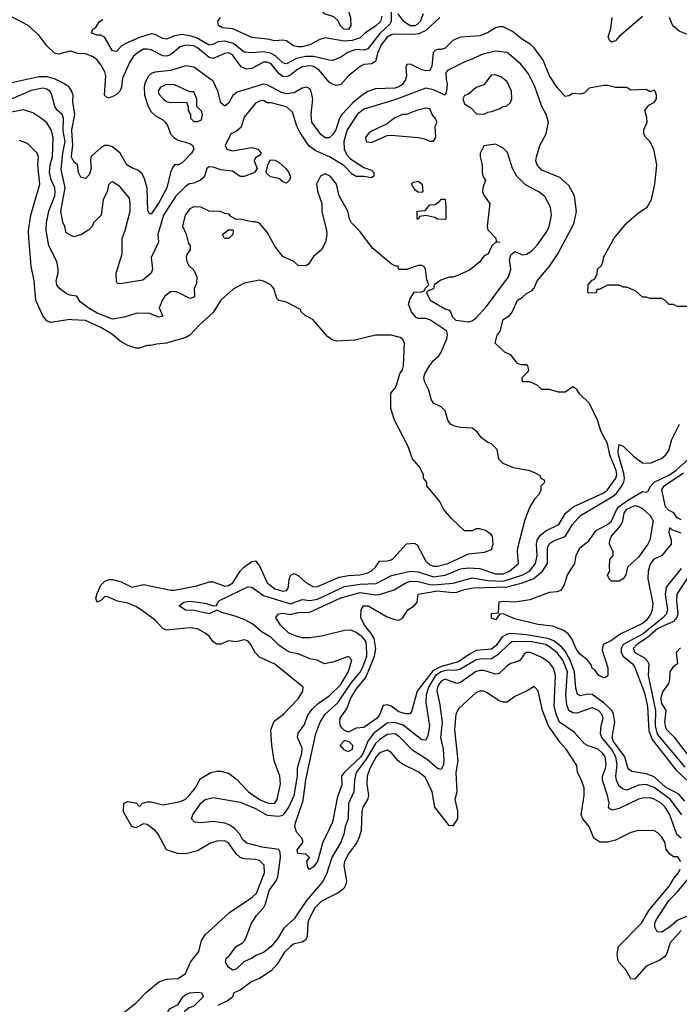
# Model space of a CAD drawing. Header units: inches. Extents: x 2348352 to 2479776, y 460422 to 613655.
# Tile 273 of 590: x 2379730 to 2383141, y 562331 to 567419. Entities that reach past the tile are written whole.
import ezdxf

# ---------------------------------------------------------------- set-up
doc = ezdxf.new("R2010")
doc.units = ezdxf.units.IN
doc.header["$MEASUREMENT"] = 0
doc.layers.add('C3576', color=7, linetype='Continuous')
doc.layers.add('C3586', color=7, linetype='Continuous')

msp = doc.modelspace()

# ---------------------------------------------------------------- linework, layer by layer
at = {"layer": 'C3576', "color": 4}
for points, elevation in [([(2380000, 567254.2), (2379990, 567257.2), (2379930, 567241.2), (2379910, 567246), (2379870, 567284), (2379830, 567339), (2379773.2, 567390), (2379630, 567465.1), (2379610, 567473.2), (2379570, 567475.1), (2379543.7, 567490), (2379518, 567538), (2379514, 567570), (2379528, 567590), (2379610.3, 567610.3), (2379710, 567594.4), (2379772.3, 567572.3), (2379830, 567575.3), (2379850, 567572), (2379910, 567541.1), (2380000, 567522.6)], 76), ([(2380000, 567047.1), (2379999, 567050), (2379985.2, 567070), (2379958, 567090), (2379910, 567113.3), (2379870, 567123.5), (2379830, 567124.4), (2379690, 567092.7)], 84), ([(2380000, 566302.4), (2379970, 566318), (2379964, 566350), (2379952.9, 566372.9), (2379943.5, 566430), (2379965.7, 566550), (2379944.8, 566644.8), (2379953.1, 566730), (2379965.4, 566790), (2379955.4, 566844.6), (2379956.9, 566910), (2379950, 566929), (2379926, 566950), (2379912.3, 566970), (2379896.2, 567030), (2379887.5, 567047.5), (2379870, 567059.5), (2379850, 567065.1), (2379790, 567053.6), (2379670, 567001.1)], 88), ([(2380000, 565993.9), (2379990, 565995.3), (2379970, 566004), (2379935.3, 566030), (2379922.7, 566050), (2379918, 566070), (2379929.6, 566110), (2379929.6, 566130), (2379922, 566170), (2379880.9, 566250), (2379867, 566330), (2379869.5, 566370), (2379881.6, 566430), (2379911.1, 566510), (2379913.7, 566530), (2379911.1, 566550), (2379892.2, 566592.2), (2379884, 566630), (2379888.2, 566670), (2379899.7, 566710), (2379903, 566810), (2379893.6, 566850), (2379870, 566886), (2379850, 566903.7), (2379797.4, 566937.4), (2379750, 566954), (2379650, 566935.1)], 92), ([(2380000, 566846.8), (2379999.8, 566850), (2380000, 566851)], 84), ([(2380000, 565868.8), (2379990.6, 565869.4), (2379890, 565854), (2379870, 565864), (2379849.5, 565889.5), (2379813.2, 565970), (2379804.5, 566070), (2379790, 566146), (2379778, 566290), (2379776.3, 566330), (2379787.8, 566410), (2379835.1, 566570), (2379824.7, 566670), (2379826.6, 566710), (2379821.2, 566730), (2379770, 566779), (2379730, 566795.3)], 96), ([(2380000, 566705.2), (2379997.6, 566710), (2380000, 566730)], 84)]:
    msp.add_lwpolyline(points, dxfattribs=dict(at, elevation=elevation))
at = {"layer": 'C3586', "color": 4}
for points, elevation in [([(2381430, 567367.8), (2381406, 567370), (2381390, 567386), (2381375.2, 567415.2), (2381353.9, 567433.9), (2381306.6, 567450), (2381291.6, 567470), (2381300.5, 567490), (2381390, 567519.1), (2381402.8, 567510), (2381423.4, 567483.4), (2381440.4, 567430), (2381442.4, 567390)], 64), ([(2382190, 567134), (2382167.5, 567132.5), (2382130, 567082), (2382090, 567068.7), (2382050, 567035.3), (2382030, 567028), (2382021, 567010), (2382030, 566984.7), (2382063.6, 566963.6), (2382092.7, 566932.7), (2382130, 566932), (2382150, 566942), (2382170, 566944.7), (2382210, 566958), (2382230, 566971.3), (2382248, 566972), (2382268.4, 566991.6), (2382275.3, 567010), (2382273.2, 567050), (2382250, 567098), (2382222, 567122)], 92), ([(2380490, 567084), (2380458, 567070), (2380446.8, 567050), (2380450, 567034), (2380471.3, 567010), (2380490, 566996), (2380510, 566991), (2380592.7, 566992.7), (2380602, 566970), (2380602, 566950), (2380614, 566930), (2380614, 566910), (2380630, 566894), (2380650, 566894), (2380670, 566902), (2380675.3, 566930), (2380670, 566946), (2380646, 566970), (2380646, 567010), (2380630, 567046), (2380610, 567046), (2380530, 567082)], 88), ([(2381830, 566962), (2381782, 566950), (2381730, 566928.7), (2381710, 566929), (2381670, 566912.7), (2381630, 566882), (2381550, 566844), (2381531.3, 566830), (2381518.8, 566810), (2381522, 566790), (2381550, 566784), (2381630, 566821), (2381650, 566822.8), (2381790.9, 566810.9), (2381823.5, 566803.5), (2381850, 566791.3), (2381870, 566792), (2381882, 566810), (2381878, 566870), (2381888, 566890), (2381879, 566910), (2381862, 566930), (2381850, 566958), (2381840.4, 566960.4)], 92), ([(2382190, 566775.3), (2382130, 566768), (2382111.3, 566730), (2382111.3, 566710), (2382121, 566670), (2382121, 566630), (2382126.8, 566606.8), (2382138, 566590), (2382124.7, 566550), (2382122.8, 566530), (2382131, 566510), (2382161, 566470), (2382147.9, 566352.1), (2382150, 566334), (2382192, 566290), (2382194, 566274), (2382212, 566270), (2382190, 566268), (2382172, 566250), (2382152, 566210), (2382130, 566198), (2382110, 566168.7), (2382055.3, 566124.7), (2381990, 566096), (2381969, 566089), (2381951, 566089), (2381907.1, 566072.9), (2381874, 566050), (2381870, 566028), (2381842, 566018), (2381834, 566010), (2381852, 565970), (2381930, 565924.7), (2381950, 565918), (2381958, 565910), (2381966, 565886), (2381986, 565866), (2382050, 565858.8), (2382070, 565864), (2382090, 565878.8), (2382143.3, 565936.7), (2382257, 566090), (2382269.5, 566130), (2382262, 566178), (2382270, 566204.7), (2382290, 566221), (2382330, 566204.9), (2382350, 566207.7), (2382376.9, 566223.1), (2382406.5, 566253.5), (2382455.8, 566324.2), (2382467.3, 566350), (2382477, 566390), (2382479.5, 566410), (2382475.1, 566450), (2382445.6, 566505.6), (2382414, 566530), (2382346.2, 566566.2), (2382301.2, 566610), (2382278, 566650), (2382252.3, 566732.3), (2382230, 566755.3)], 92), ([(2381110, 566575.3), (2381090, 566581.2), (2381070, 566599), (2381027.2, 566607.2), (2381006.3, 566626.3), (2381004.7, 566635.3), (2381012.9, 566667.1), (2381025.2, 566694.8), (2381050, 566694), (2381070, 566682.8), (2381106, 566650), (2381121, 566630), (2381130, 566606), (2381124.7, 566590)], 88), ([(2381810, 566526), (2381790, 566528), (2381776.4, 566536.4), (2381760.4, 566560.4), (2381758, 566570), (2381762, 566578), (2381790, 566584.7), (2381811.3, 566570), (2381814, 566530)], 88), ([(2381930, 566386), (2381890, 566388), (2381876.4, 566396.4), (2381830, 566408), (2381798, 566402), (2381790, 566386), (2381786, 566390), (2381786, 566430), (2381827.3, 566432.7), (2381850, 566462), (2381876.4, 566463.6), (2381900.4, 566479.6), (2381910, 566492), (2381930, 566492), (2381934, 566450), (2381934, 566390)], 88), ([(2380810, 566289), (2380789.2, 566289.2), (2380778, 566310), (2380810, 566334), (2380830, 566334), (2380834, 566330), (2380832, 566310)], 92), ([(2382830, 564517.2), (2382790, 564518), (2382778, 564530), (2382768.9, 564548.9), (2382782, 564570), (2382779, 564590), (2382782, 564630), (2382798, 564650), (2382798, 564670), (2382779, 564710), (2382781.2, 564730), (2382789.3, 564750), (2382835.8, 564804.2), (2382848.2, 564830), (2382855.1, 564870), (2382870, 564890.3), (2382910, 564908.4), (2382930, 564903.8), (2382950, 564892.7), (2382990, 564858), (2383004.9, 564830), (2383002, 564810), (2382987.7, 564730), (2382977.1, 564710), (2382930, 564641.2), (2382872, 564590), (2382864.7, 564550), (2382850, 564529.2)], 72), ([(2381430, 563638), (2381420.4, 563640.4), (2381407.3, 563647.3), (2381388, 563670), (2381410, 563694), (2381430, 563692), (2381450.7, 563670.7), (2381450, 563648)], 84), ([(2380510, 562249.2), (2380498, 562258), (2380495.3, 562270), (2380495.3, 562290), (2380500.2, 562299.8), (2380508, 562310), (2380549.1, 562330.9), (2380574, 562370), (2380590, 562382.8), (2380610, 562390.6), (2380650, 562393.4), (2380672, 562390), (2380678.8, 562370), (2380630, 562321.2), (2380606.8, 562313.2), (2380583.5, 562296.5), (2380570.8, 562269.2), (2380550, 562259)], 92)]:
    msp.add_lwpolyline(points, close=True, dxfattribs=dict(at, elevation=elevation))
for points, elevation in [([(2381650, 567462), (2381650.3, 567410), (2381644.2, 567395.8), (2381591.7, 567348.3), (2381530, 567269.6), (2381510, 567261.6), (2381470, 567264.7), (2381450, 567258.9), (2381427.3, 567250), (2381390, 567225.1), (2381350, 567209.3), (2381330, 567209.4), (2381248.7, 567228.7), (2381210, 567229.8), (2381162, 567218), (2381110, 567192), (2381090, 567196.2), (2381052.7, 567232.7), (2381026.7, 567246.7), (2380990, 567252.6), (2380930, 567247.6), (2380890, 567251.6), (2380835.7, 567295.7), (2380790, 567308.5), (2380754.6, 567305.4), (2380730, 567292), (2380710, 567287.3), (2380645, 567325), (2380610, 567336.4), (2380570, 567342.6), (2380530, 567336.2), (2380490, 567318.4), (2380470, 567321.6), (2380430, 567342), (2380410, 567346.6), (2380350, 567327.6), (2380282.8, 567297.2), (2380256.3, 567283.7), (2380230, 567255.3), (2380210, 567258), (2380169.1, 567329.1), (2380150, 567339), (2380130, 567339), (2380102, 567350), (2380108.7, 567370), (2380122, 567378), (2380142, 567410), (2380159.3, 567420.7)], 72), ([(2381817.1, 567450), (2381800.3, 567410), (2381786, 567394), (2381772.7, 567387.3), (2381750, 567387.8), (2381730, 567399.3), (2381716.4, 567410), (2381686.6, 567450)], 72), ([(2381902, 567430), (2381830, 567363.5), (2381793.9, 567346.1), (2381770, 567342.6), (2381670, 567345.3), (2381650, 567340.4), (2381630, 567328.2), (2381599.6, 567290), (2381581.7, 567250), (2381570, 567202.7), (2381550, 567192), (2381510, 567187.8), (2381490, 567177.6), (2381430.3, 567129.7), (2381390, 567084.5), (2381370, 567079.5), (2381346.2, 567086.2), (2381330, 567097), (2381279.3, 567159.3), (2381250, 567177.7), (2381230, 567181.7), (2381190, 567176.4), (2381160.7, 567159.3), (2381130, 567132.8), (2381110, 567124.4), (2381090, 567126), (2381070, 567142), (2381030.6, 567190.6), (2381010, 567200.4), (2380990, 567199.7), (2380930, 567167.3), (2380903.3, 567163.3), (2380875.6, 567175.6), (2380830, 567238.4), (2380810, 567247.3), (2380790, 567245.1), (2380730, 567218.3), (2380710, 567223.5), (2380650, 567274.2), (2380630, 567283.9), (2380590, 567287.3), (2380560.4, 567279.6), (2380510, 567238), (2380490, 567231.3), (2380470, 567233.3), (2380410, 567262.9), (2380390, 567267.6), (2380370, 567267.3), (2380350, 567255.6), (2380318, 567230), (2380299.2, 567200.8), (2380262.6, 567117.4), (2380255.8, 567070), (2380247.7, 567050), (2380230, 567032.3), (2380215.2, 567024.8), (2380190, 567014), (2380179, 567019), (2380169.5, 567030), (2380175.1, 567130), (2380169.7, 567150), (2380150, 567186.6), (2380130, 567212), (2380110, 567227.3), (2380070, 567242.7), (2380030, 567245.2), (2380000, 567254.2)], 76), ([(2381602.9, 567437.1), (2381596.5, 567410), (2381570, 567386.6), (2381514, 567350), (2381490, 567325.6), (2381450, 567311.1), (2381408.3, 567308.3), (2381310, 567326), (2381282.8, 567317.2), (2381230, 567289.6), (2381190, 567278.4), (2381170, 567278.4), (2381144.9, 567284.9), (2381109.4, 567309.4), (2381090, 567312.7), (2381050, 567309.6), (2381010, 567319.3), (2380930, 567326.6), (2380832.7, 567372.7), (2380778, 567378), (2380758, 567390), (2380755.3, 567410), (2380768, 567430)], 68), ([(2382950, 567436.4), (2382828.6, 567331.4), (2382810, 567309.5), (2382790, 567303.7), (2382781.2, 567310), (2382772.7, 567330), (2382786.7, 567373.3), (2382793.5, 567430)], 76), ([(2383182.9, 567342.9), (2383140.7, 567360.7), (2383107.2, 567387.2), (2383089.7, 567430)], 76), ([(2383190, 565938), (2383130, 565938), (2383110, 565948), (2383088.4, 565948.4), (2383066, 565970), (2383050, 565978), (2382990, 565978), (2382970, 565986), (2382950, 565986), (2382916.4, 566016.4), (2382870, 566038), (2382850, 566038), (2382830, 566048), (2382770, 566048), (2382726, 566026), (2382714, 566026), (2382710, 566008), (2382670, 566006), (2382668, 566010), (2382668.7, 566050), (2382690, 566074), (2382702, 566078), (2382716.4, 566103.6), (2382718, 566130), (2382738, 566150), (2382747.3, 566172.7), (2382748, 566190), (2382804, 566290), (2382868.7, 566370), (2382930, 566421), (2382974, 566450), (2382997.2, 566490), (2383014, 566570), (2383024, 566670), (2383008.7, 566750), (2382988.7, 566790), (2382968, 566810), (2382958, 566830), (2382958, 566850), (2382974, 566890), (2382973.6, 566913.6), (2382962, 566950), (2382983.1, 566976.9), (2383010, 566992), (2383022, 567010), (2383022, 567030), (2383015.3, 567050), (2383010, 567055.3), (2382990, 567046), (2382970, 567058), (2382890, 567055.3), (2382870, 567068.7), (2382810, 567068.7), (2382770, 567079.3), (2382750, 567079.3), (2382674.8, 567065.2), (2382650, 567042), (2382630, 567035.3), (2382590, 567038), (2382570, 567026), (2382550, 567022), (2382510, 567068.7), (2382469.4, 567130), (2382437.2, 567210), (2382390, 567273.2), (2382370, 567293.2), (2382330, 567317.2), (2382278, 567358), (2382230, 567382.7), (2382210, 567382.7), (2382190, 567377), (2382148.9, 567351.1), (2382110, 567335.1), (2382010, 567329.4), (2381970, 567312), (2381930, 567272), (2381910, 567264.5), (2381890, 567266), (2381879.1, 567260.9), (2381868.2, 567250), (2381860.4, 567179.6), (2381850, 567157.2), (2381830, 567154.5), (2381810, 567159.6), (2381750, 567189), (2381731.6, 567188.4), (2381726, 567174), (2381730.7, 567130), (2381725.5, 567110), (2381710, 567084.5), (2381690, 567071.6), (2381670, 567066.3), (2381570, 567062), (2381530, 567048), (2381500.5, 567030), (2381452.4, 566990), (2381395.8, 566930), (2381384.2, 566910), (2381364.2, 566850), (2381350, 566826.6), (2381330, 566809.5), (2381310, 566809.4), (2381286.5, 566826.5), (2381241.3, 566890), (2381238, 566930), (2381246.3, 567010), (2381235.1, 567055.1), (2381230, 567062.7), (2381215.3, 567070), (2381190, 567066), (2381150, 567042), (2381110, 567036.8), (2381083.3, 567043.3), (2381010, 567083.5), (2380990, 567085.4), (2380855.2, 567044.8), (2380832.8, 567027.2), (2380810, 566988.7), (2380790, 566973.2), (2380769.6, 566990), (2380755.4, 567050), (2380730, 567102), (2380630, 567174.7), (2380590, 567180.5), (2380510, 567156.2), (2380430, 567148), (2380410, 567140.5), (2380394.8, 567125.2), (2380377.4, 567090), (2380373.1, 567070), (2380375.6, 567030), (2380393.7, 566970), (2380410, 566943.8), (2380430, 566923.8), (2380470, 566902), (2380482, 566890), (2380495.5, 566870), (2380510.5, 566830), (2380527.3, 566810), (2380550, 566796.4), (2380610, 566779.1), (2380626, 566770), (2380630.6, 566750), (2380618.8, 566730), (2380570, 566679), (2380550, 566669.2), (2380530, 566668.7), (2380522.5, 566657.5), (2380510.7, 566630), (2380490.3, 566550), (2380450, 566472.3), (2380410, 566414), (2380400.2, 566420.2), (2380392.7, 566432.7), (2380389.6, 566549.6), (2380376.2, 566596.2), (2380363.3, 566623.3), (2380341.6, 566641.6), (2380310, 566653.6), (2380283.7, 566670), (2380250, 566729.4), (2380210, 566762), (2380190, 566769.5), (2380170, 566769.4), (2380150, 566758), (2380119.1, 566730), (2380098.8, 566710), (2380096.3, 566690), (2380100.5, 566650), (2380090, 566617.2), (2380070, 566599.3), (2380045.6, 566605.6), (2380034, 566630), (2380029, 566670), (2380010, 566685.2), (2380000, 566705.2)], 84), ([(2383153, 563310), (2383094.3, 563390), (2383010, 563451), (2382970, 563467.1), (2382930, 563464), (2382870, 563438), (2382850, 563442.4), (2382830, 563459.5), (2382815.8, 563490), (2382812.8, 563510), (2382819.8, 563570), (2382813.3, 563610), (2382790, 563649.7), (2382739.7, 563710), (2382732.8, 563730), (2382736.9, 563770), (2382747.3, 563810), (2382740.7, 563830), (2382722.7, 563850), (2382690, 563862.9), (2382610, 563835.6), (2382590, 563838.4), (2382570, 563849.5), (2382558.6, 563878.6), (2382553.5, 563930), (2382562, 564050), (2382538, 564110), (2382510, 564148), (2382470, 564178.3), (2382449.3, 564190), (2382370, 564206.8), (2382276.3, 564203.7), (2382263.5, 564196.5), (2382202.8, 564137.2), (2382170, 564116.9), (2382110, 564115.6), (2382090, 564110.9), (2382010, 564063.5), (2381990, 564058), (2381930, 564057), (2381908.9, 564050), (2381880.2, 564030), (2381843.9, 563970), (2381831.6, 563930), (2381830.3, 563890.3), (2381848.7, 563771.3), (2381839.9, 563720.1), (2381830, 563697.2), (2381810, 563698), (2381713.5, 563773.5), (2381670, 563786.9), (2381630, 563784), (2381560.3, 563730), (2381529.4, 563690.6), (2381506.4, 563630), (2381493.8, 563610), (2381408, 563530), (2381394.4, 563510), (2381395.4, 563464.6), (2381373.9, 563406.1), (2381348.1, 563271.9), (2381295.5, 563164.5), (2381270, 563068.7), (2381250, 563042), (2381228.4, 563028.4), (2381220.4, 563040.4), (2381215.3, 563070), (2381228, 563090), (2381210, 563108), (2381168, 563110), (2381164, 563130), (2381195.3, 563170), (2381189, 563190), (2381160.9, 563220.9), (2381153.2, 563250), (2381156, 563270), (2381195.1, 563384.9), (2381210, 563491.3), (2381261.1, 563730), (2381283.6, 563790), (2381310, 563830.6), (2381374.7, 563890), (2381445.2, 563994.8), (2381490, 564047.2), (2381503.5, 564070), (2381524.5, 564130), (2381522.7, 564190), (2381517.3, 564210), (2381500.5, 564230), (2381470, 564253), (2381444.9, 564264.9), (2381410, 564263.5), (2381290, 564234.3), (2381230, 564224.7), (2381190, 564226), (2381155.9, 564235.9), (2381122, 564250), (2381079, 564290), (2381055.3, 564330), (2381068.7, 564350), (2381090, 564352.4), (2381130, 564345.5), (2381170, 564355.8), (2381230, 564357), (2381390, 564431.5), (2381490, 564459.1), (2381570, 564447.2), (2381591.2, 564448.8), (2381666.6, 564473.4), (2381726, 564510), (2381750, 564517.4), (2381790, 564516.5), (2381850, 564500.7), (2381870, 564499.7), (2381971.9, 564508.1), (2382070, 564535.8), (2382150, 564520.7), (2382230, 564518.2), (2382332.3, 564550), (2382365.6, 564570), (2382396.3, 564610), (2382406.3, 564650), (2382402, 564710), (2382406.3, 564730), (2382423.8, 564756.2), (2382450, 564777.6), (2382518, 564810), (2382551.4, 564868.6), (2382595.4, 564904.6), (2382750, 564974.9), (2382769.8, 564990.2), (2382812.8, 565050), (2382817.3, 565070), (2382814, 565090), (2382781.1, 565170), (2382770, 565228.7), (2382737, 565290), (2382718, 565350), (2382675.6, 565435.6), (2382625.2, 565485.2), (2382610, 565508), (2382590, 565522), (2382550, 565495.3), (2382515.3, 565495.3), (2382470, 565508.7), (2382430, 565508), (2382406, 565530), (2382367.3, 565547.3), (2382330, 565548), (2382328, 565570), (2382359, 565601), (2382362, 565610), (2382358, 565630), (2382350, 565635.3), (2382323.6, 565636.4), (2382303.2, 565643.2), (2382270, 565688), (2382240.2, 565700.2), (2382188, 565748), (2382199, 565790), (2382214, 565810), (2382229.2, 565870), (2382262, 565890), (2382275.5, 565904.5), (2382304, 565970), (2382330, 565984.7), (2382350, 566004.7), (2382380.2, 566019.8), (2382390, 566032), (2382405.2, 566070), (2382471.9, 566148.1), (2382513.2, 566210), (2382595.5, 566364.5), (2382608.9, 566428.9), (2382599, 566510), (2382570, 566562), (2382523.2, 566603.2), (2382430, 566641.2), (2382405.2, 566670), (2382399, 566690), (2382402, 566710), (2382419.3, 566770), (2382452.3, 566830), (2382463.7, 566890), (2382452.3, 566930), (2382429.5, 566970), (2382393.3, 567073.3), (2382360.2, 567140.2), (2382321.2, 567190), (2382250, 567249.3), (2382190, 567256), (2382119.9, 567240.1), (2382070, 567215.1), (2382035.9, 567204.1), (2381942.8, 567157.2), (2381933.7, 567146.3), (2381934.9, 567110), (2381940.4, 567090), (2381937.1, 567050), (2381930, 567028.7), (2381870, 567056.9), (2381830, 567065.6), (2381670, 567005.1), (2381510, 566957.6), (2381475.5, 566930), (2381423.7, 566850), (2381405.3, 566790), (2381408, 566750), (2381421.3, 566721.3), (2381439.9, 566699.9), (2381510, 566656), (2381550, 566642), (2381562, 566630), (2381562, 566610), (2381550, 566602), (2381509.1, 566609.1), (2381470, 566609.2), (2381450, 566621.2), (2381406.2, 566666.2), (2381331.4, 566711.4), (2381262, 566742), (2381226.3, 566766.3), (2381178, 566838), (2381162.7, 566870), (2381141.2, 566941.2), (2381110, 566969), (2381030, 566989), (2381009.2, 566989.2), (2380990, 567002), (2380970, 566999), (2380950, 566988), (2380890, 566915.3), (2380875.5, 566864.5), (2380850, 566842), (2380822, 566830), (2380792, 566770), (2380802, 566750), (2380830, 566741), (2380930, 566758.8), (2380962, 566750), (2380978, 566730), (2380970, 566718), (2380950, 566706), (2380942, 566690), (2380958, 566650), (2380944.7, 566630), (2380890, 566609), (2380870, 566609), (2380830, 566637.2), (2380770, 566642.7), (2380730, 566657.2), (2380710, 566659), (2380704.5, 566655.5), (2380698, 566650), (2380686, 566610), (2380678.5, 566601.5), (2380664.7, 566590), (2380630, 566574.5), (2380608.7, 566571.3), (2380590, 566559.3), (2380535.1, 566504.9), (2380474, 566410), (2380444.9, 566310), (2380447.3, 566270), (2380410.8, 566190), (2380416, 566130), (2380410, 566108.7), (2380367.1, 566072.9), (2380250, 566054), (2380236.4, 566056.4), (2380230, 566066), (2380229.3, 566110), (2380259.5, 566210), (2380259.3, 566290), (2380275.1, 566330), (2380300.9, 566430), (2380302, 566470), (2380297.5, 566497.5), (2380250, 566555.3), (2380210, 566582), (2380202, 566578), (2380190, 566566), (2380182, 566530), (2380161, 566490), (2380151, 566410), (2380111, 566369), (2380104.7, 566350), (2380087.3, 566332.7), (2380050.5, 566309.5), (2380010, 566297.2), (2380000, 566302.4)], 88), ([(2380000, 566851), (2380015.1, 566930), (2380005.8, 566994.2), (2380006, 567030), (2380000, 567047.1)], 84), ([(2380000, 566730), (2380004.8, 566770), (2380000, 566846.8)], 84), ([(2383149.7, 563189.7), (2383128.5, 563208.5), (2383091.3, 563310), (2383067.3, 563350), (2383046.6, 563370), (2383010, 563391.5), (2382990, 563397.6), (2382950, 563397), (2382930, 563392), (2382830, 563342.7), (2382795.3, 563335.3), (2382782, 563342), (2382775.3, 563350), (2382777.2, 563370), (2382769.5, 563410), (2382742.9, 563490), (2382742.9, 563510), (2382759.6, 563550), (2382762.4, 563570), (2382756.9, 563610), (2382743.7, 563630), (2382721.2, 563650), (2382670, 563666.6), (2382650, 563678), (2382597.2, 563737.2), (2382521.6, 563790), (2382505.2, 563825.2), (2382493.3, 563870), (2382500.9, 564030), (2382490, 564068.7), (2382470, 564096), (2382430, 564122.7), (2382370, 564149.2), (2382350.9, 564149.1), (2382338.8, 564141.2), (2382318, 564110), (2382310, 564104), (2382270, 564093.2), (2382250, 564081.2), (2382210, 564041.2), (2382190, 564038), (2382130, 564056.3), (2382110, 564056.9), (2382087.7, 564050), (2382010, 563994.5), (2381990, 563989.3), (2381930, 564011.3), (2381910, 564002), (2381900.4, 563990), (2381890.4, 563970), (2381887.4, 563950), (2381901.3, 563890), (2381913.7, 563790), (2381906.7, 563710), (2381920.4, 563650), (2381923, 563590), (2381921.6, 563570), (2381910, 563545.2), (2381890, 563549.4), (2381837.3, 563597.3), (2381762.3, 563642.3), (2381693.2, 563713.2), (2381670, 563729.6), (2381630, 563726), (2381590, 563698.9), (2381570, 563679.7), (2381521.5, 563598.5), (2381470.3, 563530), (2381461.3, 563490), (2381457.1, 563430), (2381430.4, 563369.6), (2381428.1, 563291.9), (2381413.4, 563250), (2381406, 563210), (2381390.4, 563170), (2381343.7, 563090), (2381316.5, 563003.5), (2381295.6, 562964.4), (2381212.4, 562867.6), (2381150, 562772.7), (2381095.5, 562724.5), (2381062.4, 562670), (2381030, 562629.6), (2380990, 562599.6), (2380954, 562586), (2380930.3, 562569.7), (2380888.5, 562551.5), (2380850, 562513.2), (2380830, 562507.3), (2380810, 562522.7), (2380794, 562550), (2380798, 562570), (2380815.5, 562584.5), (2380850, 562631), (2380882, 562650), (2380896.2, 562663.8), (2380929.5, 562750), (2380954, 562790), (2380991.6, 562830), (2381001.3, 562850), (2381019.6, 562920.4), (2381055.8, 562970), (2381065.1, 562990), (2381078, 563090), (2381077.1, 563117.1), (2381070, 563131.6), (2380983.5, 563143.5), (2380904.2, 563164.2), (2380882.4, 563182.4), (2380867.6, 563210), (2380840.6, 563240.6), (2380817, 563257), (2380790, 563268), (2380730, 563275.6), (2380669.5, 563269.5), (2380633.2, 563273.2), (2380619, 563290), (2380626, 563310), (2380667.3, 563370), (2380689.4, 563390), (2380730, 563400.5), (2380870, 563375.8), (2380950, 563343.1), (2381010, 563308.8), (2381070, 563303.1), (2381090, 563308.7), (2381101.4, 563318.6), (2381122.6, 563350), (2381149.7, 563410), (2381166.6, 563510), (2381166.2, 563553.8), (2381189.6, 563630), (2381190, 563655.3), (2381166.6, 563710), (2381170, 563732), (2381202, 563778), (2381218.7, 563821.3), (2381242.8, 563857.2), (2381273.3, 563886.7), (2381330, 563926), (2381390, 563984.4), (2381430, 564051.3), (2381448, 564110), (2381430, 564128), (2381350, 564099.3), (2381306, 564090), (2381269.1, 564109.1), (2381230, 564117.2), (2381170, 564142.7), (2381130, 564149.4), (2381110, 564159.3), (2381070, 564186.6), (2381030, 564227), (2380978, 564258), (2380935.7, 564295.7), (2380890, 564320.5), (2380850, 564336.2), (2380776, 564356), (2380750, 564368), (2380710, 564349.5), (2380630, 564366.6), (2380588.1, 564368.1), (2380554, 564390), (2380579, 564410), (2380610, 564414), (2380690, 564404), (2380730, 564391.3), (2380748, 564392), (2380754, 564410), (2380762.5, 564417.5), (2380910, 564488.2), (2380930, 564487.7), (2380990, 564443.7), (2381130, 564401.1), (2381190, 564423), (2381230, 564418), (2381270, 564425.2), (2381410, 564490.3), (2381490, 564502.4), (2381573.2, 564506.8), (2381652.6, 564547.4), (2381750, 564570.3), (2381790, 564566.3), (2381870, 564540.2), (2381930.7, 564549.3), (2382010, 564581.1), (2382050, 564587), (2382110, 564582.6), (2382190, 564556), (2382230, 564556), (2382262, 564570), (2382309.3, 564610), (2382303.7, 564670), (2382306.6, 564690), (2382343.2, 564836.8), (2382365.6, 564894.4), (2382394.6, 564945.4), (2382418, 564970), (2382426, 564990), (2382426, 565010), (2382446, 565030), (2382442, 565042), (2382427.3, 565047.3), (2382422, 565062), (2382396.4, 565076.4), (2382367.3, 565087.3), (2382283.1, 565103.1), (2382230, 565126), (2382208.4, 565148.4), (2382199, 565199), (2382170, 565228), (2382150, 565235.3), (2382118, 565258), (2382095.3, 565290), (2382070, 565309.3), (2382010, 565312.7), (2381979, 565319), (2381958, 565330), (2381944, 565350), (2381930, 565398), (2381910, 565418), (2381870, 565438), (2381858, 565458), (2381845.6, 565505.6), (2381824, 565550), (2381819, 565570), (2381825.2, 565590), (2381849, 565630), (2381870, 565658), (2381898, 565682), (2381910, 565702), (2381939, 565770), (2381942, 565790), (2381938, 565810), (2381850, 565869.2), (2381830, 565876), (2381790, 565876), (2381780.7, 565880.7), (2381756, 565910), (2381741.2, 565950), (2381747, 565973), (2381769.2, 566010.8), (2381807.3, 566012.7), (2381822, 566018), (2381826, 566030), (2381846, 566050), (2381835.3, 566075.3), (2381829.2, 566130), (2381822, 566142), (2381810, 566149.2), (2381790, 566149.2), (2381730, 566128), (2381690, 566128), (2381686, 566146), (2381674, 566146), (2381650, 566158), (2381556.6, 566236.6), (2381486, 566330), (2381446, 566370), (2381436, 566390), (2381426, 566430), (2381382, 566510), (2381368.7, 566570), (2381335.3, 566610), (2381310, 566622), (2381284.7, 566610), (2381264.7, 566570), (2381270, 566534), (2381292, 566470), (2381291.6, 566428.4), (2381317.3, 566330), (2381318.8, 566310), (2381310.8, 566270), (2381291, 566230), (2381250, 566195.3), (2381223.6, 566156.4), (2381210, 566148), (2381170, 566148.7), (2381148, 566170), (2381090, 566195.3), (2381049.4, 566249.4), (2381010, 566322), (2380970, 566368), (2380950, 566375.3), (2380930, 566375.3), (2380870, 566388), (2380850, 566386), (2380822, 566402), (2380814, 566414), (2380790, 566418), (2380768.7, 566428.7), (2380709.2, 566429.2), (2380666, 566450), (2380630, 566452.7), (2380610, 566442), (2380586, 566410), (2380572, 566352), (2380591.1, 566311.1), (2380603.5, 566263.5), (2380612, 566250), (2380611.3, 566230), (2380594.8, 566205.2), (2380590.8, 566190), (2380594.8, 566170), (2380604.7, 566150), (2380630, 566124.7), (2380646.8, 566090), (2380644.7, 566055.3), (2380632, 566030), (2380634, 565990), (2380630, 565986), (2380610, 565978), (2380549.1, 566009.1), (2380530, 566014), (2380510, 566012.7), (2380481, 565990), (2380470, 565975.3), (2380451.3, 565930), (2380470, 565888), (2380450, 565882), (2380401.2, 565901.2), (2380336.4, 565903.6), (2380270, 565881.6), (2380210, 565871.5), (2380130, 565902.6), (2380083.7, 565930), (2380042, 565962), (2380026, 565990), (2380000, 565993.9)], 92), ([(2380268.7, 562290), (2380330, 562337.3), (2380386, 562394), (2380450, 562446.8), (2380490, 562462), (2380550, 562464), (2380588, 562490), (2380613.2, 562550), (2380655.6, 562604.4), (2380670, 562662), (2380689, 562690), (2380814.8, 562805.2), (2380930, 562883), (2380954.1, 562905.9), (2380995.6, 563010), (2380994.5, 563050), (2380970, 563074), (2380950, 563079.6), (2380890, 563082.9), (2380869.7, 563089.7), (2380850, 563109.3), (2380810, 563166), (2380790, 563177), (2380750, 563174), (2380716.7, 563163.3), (2380650, 563125.2), (2380590, 563109.3), (2380546, 563110), (2380490, 563129.2), (2380446.6, 563210), (2380430, 563229.3), (2380390, 563261.2), (2380370, 563264), (2380330, 563243.7), (2380309.6, 563249.6), (2380266.8, 563326.8), (2380268.7, 563370), (2380290, 563378.8), (2380334, 563370), (2380350, 563354), (2380366, 563370), (2380390, 563377.3), (2380410, 563378.4), (2380470, 563362.6), (2380560.8, 563379.2), (2380588.1, 563391.9), (2380606.6, 563410), (2380639, 563450), (2380663.7, 563496.3), (2380718, 563530), (2380750, 563536), (2380770, 563536), (2380810, 563526), (2380850, 563496), (2380913.4, 563430), (2380970.7, 563390), (2381010, 563372.2), (2381030, 563368.4), (2381050, 563370.8), (2381062, 563390), (2381079.5, 563470), (2381074.5, 563510), (2381046.6, 563590), (2381033.2, 563670), (2381029.2, 563750), (2381045.8, 563794.2), (2381094, 563830), (2381169.3, 563910), (2381194, 563950), (2381195.3, 563970), (2381050, 564089.3), (2380970, 564126), (2380947, 564150), (2380926, 564190), (2380910, 564209.2), (2380890, 564214), (2380850, 564204), (2380810, 564209.2), (2380770, 564192.7), (2380750, 564193.2), (2380730, 564204), (2380710, 564233.2), (2380689, 564250), (2380650, 564271.8), (2380610, 564276.2), (2380490, 564264), (2380470, 564274), (2380430, 564317.2), (2380364.9, 564364.9), (2380330, 564387), (2380290, 564403.7), (2380235.5, 564415.5), (2380190, 564435.3), (2380170, 564438), (2380150, 564418), (2380130, 564408.7), (2380124, 564430), (2380130, 564454), (2380150, 564498), (2380170, 564518), (2380193.6, 564526.4), (2380210, 564526.8), (2380254.6, 564514.6), (2380310, 564487.7), (2380370, 564500.7), (2380511.1, 564471.1), (2380531.1, 564471.1), (2380646.8, 564493.2), (2380710, 564514.4), (2380730, 564514.4), (2380790, 564492.2), (2380810, 564495.8), (2380831.6, 564510), (2380869.8, 564570.2), (2380889.8, 564590.2), (2380930, 564618.8), (2380950, 564622.8), (2380970, 564598), (2381010.5, 564510), (2381050, 564477.6), (2381090, 564465.7), (2381109.6, 564470.4), (2381117.7, 564482.3), (2381124.8, 564535.2), (2381131.6, 564548.4), (2381150, 564558), (2381170, 564547.7), (2381210.5, 564510.5), (2381250, 564488), (2381270.8, 564490.8), (2381381.8, 564538.2), (2381430, 564547.4), (2381488, 564550), (2381530, 564561.3), (2381550, 564570.7), (2381569.3, 564590), (2381590, 564621), (2381630, 564623.8), (2381650, 564628.2), (2381663.3, 564636.7), (2381730, 564710.8), (2381770, 564714), (2381785.2, 564705.2), (2381830, 564620.7), (2381850, 564603), (2381870, 564595.5), (2381890, 564595.5), (2381944, 564610), (2382050, 564659.3), (2382132.9, 564667.1), (2382170, 564682), (2382178, 564710), (2382175.3, 564750), (2382170, 564758), (2382139, 564779), (2382110, 564788), (2382090, 564788), (2382070, 564778), (2382030, 564778), (2381962, 564842), (2381922, 564890), (2381902, 564930), (2381835.3, 565010), (2381835.3, 565030), (2381818, 565050), (2381818, 565070), (2381795.3, 565110), (2381762, 565150), (2381736.5, 565216.5), (2381668.7, 565350), (2381649, 565410), (2381648.7, 565490), (2381668.4, 565511.6), (2381678, 565530), (2381695.3, 565590), (2381708.7, 565610), (2381714, 565630), (2381719, 565750), (2381709.3, 565769.3), (2381697, 565777), (2381650, 565789), (2381570, 565789.2), (2381463.1, 565763.1), (2381370, 565759), (2381345.2, 565765.2), (2381322, 565782), (2381246, 565870), (2381206, 565890), (2381186, 565910), (2381182, 565922), (2381110, 565959), (2381070, 565968), (2381059, 565979), (2381044, 566030), (2381029.3, 566049.3), (2380990, 566069), (2380970, 566073.2), (2380890, 566058), (2380833.2, 566026.8), (2380770.6, 565970), (2380730, 565906.6), (2380658.3, 565841.7), (2380610, 565789.6), (2380590, 565777.6), (2380490, 565747.3), (2380436.9, 565743.1), (2380410, 565735.3), (2380390, 565735.3), (2380350, 565722), (2380330, 565722), (2380290, 565735.3), (2380250, 565759), (2380210, 565793.2), (2380149.5, 565829.5), (2380070, 565864.5), (2380000, 565868.8)], 96), ([(2383170, 563380.9), (2383137.8, 563417.8), (2383070, 563454.3), (2383010, 563506.6), (2382970, 563523), (2382894.7, 563534.7), (2382882.3, 563542.3), (2382874, 563554), (2382859.8, 563610), (2382799.8, 563690), (2382793.3, 563710), (2382806.9, 563790), (2382801.1, 563830), (2382791.2, 563850), (2382750, 563889.7), (2382690, 563932.4), (2382666.1, 563933.9), (2382630, 563925.1), (2382614, 563934), (2382605.7, 563965.7), (2382598.6, 564050), (2382576.2, 564110), (2382550, 564156), (2382530, 564181), (2382491.2, 564210), (2382461, 564221), (2382350, 564240.2), (2382270, 564247.1), (2382250, 564244.5), (2382224.9, 564230), (2382194.3, 564185.7), (2382170, 564166.2), (2382090, 564159.1), (2382050, 564137.3), (2381999.5, 564100.5), (2381910, 564077.4), (2381865.7, 564054.3), (2381785.7, 563950), (2381755.2, 563844.8), (2381746.8, 563833.2), (2381727.3, 563832.7), (2381690, 563842.9), (2381650, 563872.7), (2381630, 563879.3), (2381610, 563876), (2381592.7, 563830), (2381578, 563810), (2381510, 563761.2), (2381470, 563759), (2381430, 563738), (2381410, 563746), (2381398, 563758), (2381389.3, 563769.3), (2381385.6, 563785.6), (2381387, 563810), (2381421.7, 563858.3), (2381440.5, 563910), (2381470, 563959.1), (2381520.4, 564019.6), (2381565.3, 564130), (2381571.2, 564170), (2381562.2, 564222.2), (2381547.9, 564247.9), (2381512.3, 564290), (2381493.2, 564330), (2381495.3, 564370), (2381508, 564390), (2381531.3, 564390), (2381630, 564333), (2381670, 564319.1), (2381690, 564317.3), (2381710, 564326.8), (2381737.2, 564370), (2381769.6, 564390.4), (2381786, 564410), (2381790, 564450.7), (2381890, 564467.3), (2381970, 564459.6), (2381990, 564461.5), (2382030, 564474.9), (2382077.2, 564482.8), (2382250, 564488.6), (2382330.5, 564509.5), (2382389, 564531), (2382432.8, 564570), (2382459.7, 564610), (2382458.9, 564690), (2382470, 564713), (2382490, 564726.4), (2382550, 564748.9), (2382589, 564811), (2382630, 564858), (2382790, 564951.5), (2382813.7, 564970), (2382843.5, 565010), (2382853.8, 565030), (2382856.8, 565050), (2382854.2, 565074.2), (2382826.2, 565170), (2382824, 565190), (2382830, 565224.7), (2382850, 565215.5), (2382903.4, 565163.4), (2382950, 565129.2), (2382990, 565127.4), (2383048.3, 565151.7), (2383071.8, 565170), (2383086.2, 565193.8), (2383102.4, 565250), (2383140.9, 565330)], 84), ([(2383150, 564766.3), (2383102.5, 564782.5), (2383090, 564794), (2383086, 564770), (2383098, 564730), (2383099.1, 564710), (2383050.8, 564650), (2383007.3, 564630), (2382990, 564605.2), (2382979, 564570), (2382978, 564530), (2383003, 564403), (2383000.7, 564370), (2382993.8, 564350), (2382970, 564315.6), (2382950, 564299.4), (2382835.7, 564244.3), (2382790, 564211.2), (2382747.3, 564190), (2382742, 564162), (2382770.5, 564069.5), (2382770.9, 564029.1), (2382759.8, 564020.2), (2382750, 564019), (2382724, 564030), (2382702, 564062), (2382690, 564068.7), (2382685.2, 564085.2), (2382666, 564110), (2382630, 564138.7), (2382610, 564161.3), (2382582.7, 564222.7), (2382565.3, 564245.3), (2382543.5, 564263.5), (2382485.6, 564285.6), (2382410, 564294), (2382290, 564322.7), (2382230, 564348.7), (2382212, 564348), (2382190, 564318), (2382170, 564326), (2382170, 564351), (2382206, 564354), (2382210, 564410.7), (2382230, 564415.5), (2382290, 564410.4), (2382370, 564424), (2382470, 564460.5), (2382510, 564464), (2382530, 564471), (2382544.8, 564495.2), (2382562.9, 564550), (2382600.7, 564610), (2382607.3, 564650), (2382627, 564690), (2382673.2, 564726.8), (2382710, 564780.4), (2382769.8, 564810.2), (2382790, 564828.5), (2382817.8, 564890), (2382830, 564903.6), (2382870, 564933.8), (2382950, 564982), (2382970, 564977.3), (2382978.4, 564981.6), (2382993, 565010), (2383010.7, 565029.3), (2383090, 565067.5), (2383122.3, 565090), (2383189.7, 565150)], 76), ([(2383150, 564835.1), (2383140.1, 564840.1), (2383130, 564846), (2383111.9, 564871.9), (2383085.1, 564885.1), (2383070, 564902.7), (2383049.7, 564990), (2383062.9, 565010), (2383162.6, 565077.4)], 72), ([(2383150, 564583.5), (2383072.3, 564487.7), (2383068.4, 564450), (2383080.2, 564370), (2383072.6, 564347.4), (2383057.4, 564330), (2382954.2, 564245.8), (2382850.3, 564190), (2382839.2, 564170), (2382839.6, 564150), (2382851.1, 564131.1), (2382898.4, 564090), (2382911.4, 564071.4), (2382960.5, 563940.5), (2382976.3, 563870), (2382983.9, 563743.9), (2383000.1, 563700.1), (2383123, 563543), (2383180.3, 563490)], 84), ([(2383193, 564550), (2383128.2, 564450), (2383125.3, 564414.7), (2383133.7, 564350), (2383128.4, 564330), (2383110.2, 564309.8), (2383030, 564273.6), (2382975, 564225), (2382920.5, 564190), (2382901.6, 564170), (2382910.7, 564150), (2382961.5, 564121.5), (2382973, 564110), (2382982.4, 564090), (2382979.5, 564030), (2383016.9, 563850), (2383015.9, 563770), (2383026.9, 563726.9), (2383170, 563557)], 88), ([(2383146.4, 564173.6), (2383124.7, 564150), (2383131.3, 564090), (2383106.8, 564073.2), (2383091, 564050), (2383090.6, 564009.4), (2383084.7, 563990), (2383054.4, 563945.6), (2383045.4, 563914.6), (2383047.7, 563890), (2383070.5, 563850), (2383063.7, 563790), (2383070, 563761), (2383075.5, 563750), (2383112.8, 563712.8), (2383210, 563585.3)], 92), ([(2383148.7, 563070), (2383133.6, 563093.6), (2383110, 563094), (2383089.3, 563109.3), (2383072.7, 563132.7), (2383065.2, 563170), (2383050, 563195.3), (2383030, 563218), (2383010, 563228), (2382930, 563229), (2382890, 563219), (2382810, 563179), (2382770, 563169), (2382730, 563169), (2382698, 563190), (2382675.3, 563250), (2382642, 563290), (2382634, 563310), (2382648.7, 563410), (2382648.7, 563450), (2382635.3, 563490), (2382614, 563530), (2382610, 563566), (2382556, 563650), (2382525.1, 563685.1), (2382464.7, 563770), (2382433, 563850), (2382411.7, 563951.7), (2382390, 563974), (2382350.5, 563949.5), (2382290, 563922.7), (2382250, 563892.7), (2382230, 563892.3), (2382210, 563899.5), (2382143.3, 563943.3), (2382130, 563949.4), (2382110, 563949.4), (2382090, 563942.7), (2381999.9, 563860.1), (2381986, 563830), (2381977.6, 563750), (2381994.9, 563590), (2381984.9, 563530), (2381990.7, 563430), (2381980.7, 563390), (2381993, 563330), (2381993, 563290), (2381970, 563254), (2381950, 563255.3), (2381877.2, 563350), (2381863.7, 563430), (2381826, 563506), (2381790, 563532.3), (2381710, 563572), (2381686.6, 563590), (2381650, 563632.7), (2381630, 563644.5), (2381590, 563631.5), (2381572.7, 563610), (2381541.1, 563550), (2381527.4, 563510), (2381525.7, 563470), (2381533.7, 563410), (2381528.4, 563390), (2381504.4, 563350), (2381498.4, 563330), (2381495.3, 563230), (2381485.7, 563194.3), (2381472.5, 563167.5), (2381430.3, 563109.7), (2381410.4, 563070), (2381406.2, 563046.2), (2381420.7, 562970), (2381417.3, 562950), (2381406.8, 562930), (2381381, 562910), (2381290, 562864.2), (2381255.8, 562830), (2381225.3, 562770), (2381220.3, 562750), (2381217.1, 562682.9), (2381210, 562664), (2381190, 562652.7), (2381150, 562643.7), (2381130, 562629.5), (2381099.9, 562600.1), (2381060.7, 562539.3), (2381030, 562504.5), (2380970, 562464.5), (2380930, 562449.4), (2380870, 562405.2), (2380838, 562390), (2380830, 562368.7), (2380804.7, 562350), (2380754, 562326)], 96), ([(2383150, 562713.6), (2383094, 562650), (2383074.8, 562590), (2383063.4, 562576.6), (2383039.9, 562560.1), (2382970, 562529), (2382910, 562460.9), (2382890, 562462.7), (2382863.6, 562510), (2382828.6, 562548.6), (2382822.3, 562562.3), (2382819.7, 562590), (2382826.6, 562630), (2382946, 562750), (2382983.5, 562816.5), (2383090, 562944), (2383114.9, 562985.1), (2383136, 563010), (2383145.2, 563030)], 96), ([(2383190, 562789.7), (2383133.2, 562766.8), (2383090, 562729.7), (2383050, 562703.6), (2383026, 562706), (2383014.5, 562730), (2383014.5, 562750), (2383022, 562770), (2383088.3, 562870), (2383129.8, 562910.2), (2383213, 563010)], 92)]:
    msp.add_lwpolyline(points, dxfattribs=dict(at, elevation=elevation))

doc.saveas('drawing.dxf')
